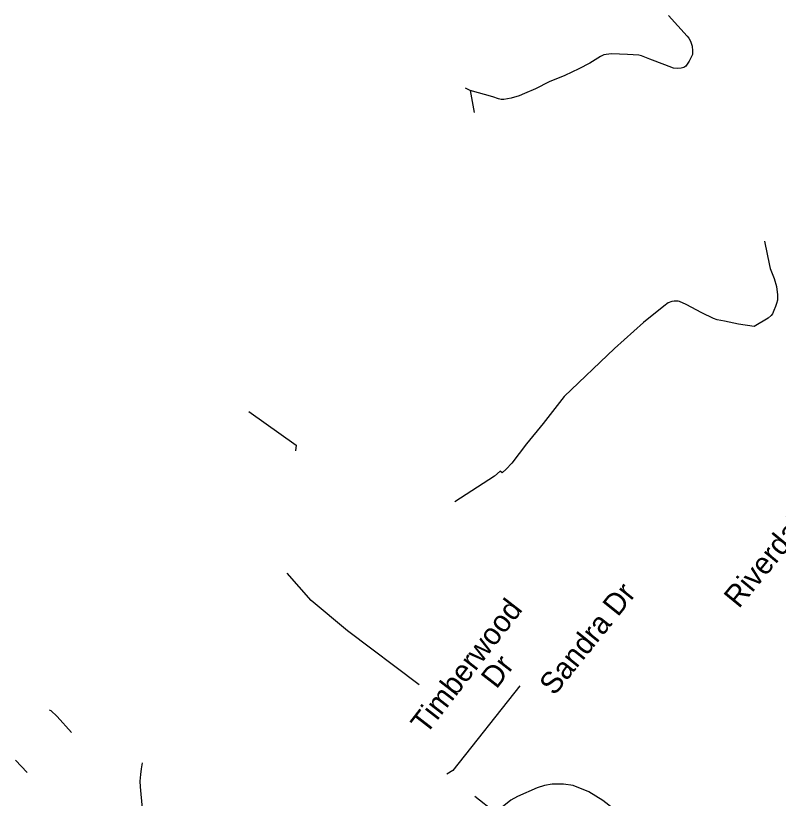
# Model space of a CAD drawing. Extents: x 1716282 to 1717158, y 799307 to 801078.
# Drawn here: x 1716848.84 to 1716897.46, y 801024.02 to 801073.94 of the extents above; entities that cross this region are included whole.
import ezdxf

# ---------------------------------------------------------------- set-up
doc = ezdxf.new("R2010")
doc.units = 0
doc.layers.add('Exist Road Non-System Type 51', color=7, linetype='Continuous')
doc.layers.add('Exist Road Secondary Type 51 Label', color=7, linetype='Continuous')

msp = doc.modelspace()

# ---------------------------------------------------------------- linework, layer by layer
at = {"layer": 'Exist Road Non-System Type 51'}
msp.add_line((1716877.809, 801069.164), (1716878.071, 801067.755), dxfattribs=at)
for points in [[(1716890.458, 801073.936), (1716891.641, 801072.638), (1716891.755, 801072.493), (1716891.872, 801072.302), (1716891.976, 801071.986), (1716891.995, 801071.692), (1716891.998, 801071.587), (1716891.991, 801071.453), (1716891.778, 801071.031), (1716891.567, 801070.721), (1716891.445, 801070.638), (1716891.26, 801070.581), (1716891.035, 801070.559), (1716890.776, 801070.594), (1716890.217, 801070.799), (1716889.27, 801071.166), (1716888.731, 801071.375), (1716888.565, 801071.41), (1716887.848, 801071.458), (1716886.83, 801071.496), (1716886.648, 801071.484), (1716886.496, 801071.45), (1716886.346, 801071.427), (1716886.13, 801071.341), (1716885.442, 801070.898), (1716884.742, 801070.534), (1716883.859, 801070.119), (1716882.849, 801069.721), (1716881.98, 801069.267), (1716881.285, 801068.962), (1716880.943, 801068.831), (1716880.423, 801068.677), (1716879.968, 801068.582), (1716879.802, 801068.594), (1716879.618, 801068.63), (1716879.252, 801068.753), (1716877.809, 801069.164)], [(1716877.809, 801069.164), (1716877.515, 801069.305)], [(1716896.582, 801059.551), (1716896.897, 801058.007), (1716896.944, 801057.817), (1716897.203, 801057.166), (1716897.34, 801056.664), (1716897.386, 801056.3), (1716897.407, 801056.146), (1716897.399, 801055.803), (1716897.352, 801055.576), (1716897.289, 801055.388), (1716897.183, 801055.136), (1716897.083, 801054.927), (1716897.005, 801054.824), (1716896.821, 801054.652), (1716895.927, 801054.104), (1716894.913, 801054.266), (1716894.027, 801054.444), (1716893.564, 801054.536), (1716893.324, 801054.616), (1716892.591, 801054.98), (1716891.593, 801055.52), (1716891.156, 801055.71), (1716891.078, 801055.723), (1716890.981, 801055.732), (1716890.821, 801055.728), (1716890.679, 801055.701), (1716890.442, 801055.617), (1716890.153, 801055.413), (1716888.87, 801054.358), (1716887.012, 801052.713), (1716883.818, 801049.653)], [(1716883.818, 801049.653), (1716882.476, 801047.931), (1716881.405, 801046.638), (1716880.476, 801045.404), (1716880.119, 801045.025), (1716879.858, 801044.788), (1716879.723, 801044.897), (1716879.361, 801044.57), (1716876.835, 801042.926)], [(1716863.714, 801048.686), (1716866.732, 801046.54), (1716866.684, 801046.188)], [(1716874.567, 801031.254), (1716869.988, 801034.716), (1716867.673, 801036.643), (1716866.153, 801038.382)], [(1716880.992, 801031.206), (1716876.709, 801025.799), (1716876.332, 801025.558)], [(1716850.987, 801029.671), (1716851.085, 801029.628), (1716851.481, 801029.249), (1716852.396, 801028.22)], [(1716849.567, 801025.679), (1716848.842, 801026.466)], [(1716856.927, 801022.777), (1716856.936, 801023.147), (1716856.929, 801023.382), (1716856.806, 801024.751), (1716856.785, 801025.112), (1716856.82, 801025.547), (1716856.869, 801025.913), (1716856.932, 801026.287)], [(1716887.449, 801022.977), (1716886.267, 801023.892), (1716885.375, 801024.443), (1716884.385, 801024.846), (1716883.768, 801024.93), (1716883.043, 801024.929), (1716882.545, 801024.843), (1716882.079, 801024.7), (1716880.827, 801024.146), (1716880.41, 801023.901), (1716879.43, 801023.125)], [(1716878.117, 801024.16), (1716879.418, 801023.141), (1716879.43, 801023.125)]]:
    msp.add_lwpolyline(points, dxfattribs=at)

# ---------------------------------------------------------------- texts
at = {"layer": 'Exist Road Secondary Type 51 Label'}
for s, rotation, p in [('Riverdale Rd', 50.5406, (1716894.945, 801036.078)), ('Sandra Dr', 51.1886, (1716883.184, 801030.521)), ('Timberwood ', 52.2698, (1716875.012, 801028.044)), ('Dr', 52.2698, (1716879.494, 801030.947))]:
    msp.add_text(s, height=1.3775, rotation=rotation, dxfattribs=at).set_placement(p)

doc.saveas('drawing.dxf')
